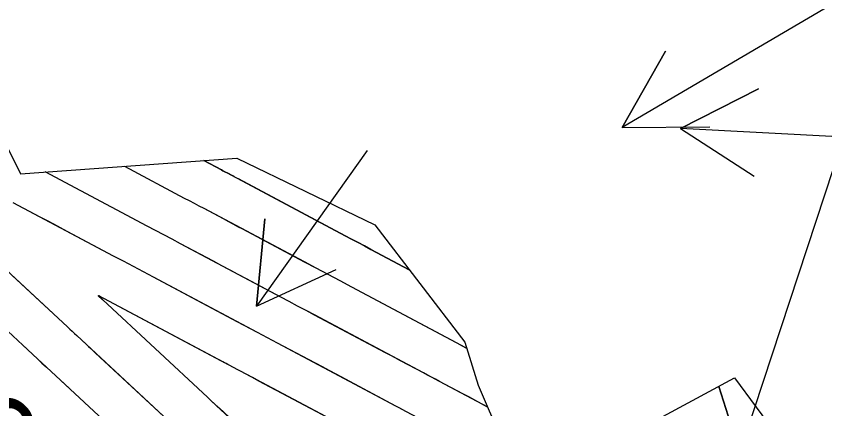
# Model space of a CAD drawing. Extents: x 954385 to 988206, y 1868364 to 1924553.
# Drawn here: x 955633.1 to 955688.5, y 1923201.2 to 1923228.1 of the extents above; entities that cross this region are included whole.
import ezdxf

# ---------------------------------------------------------------- set-up
doc = ezdxf.new("R2010")
doc.units = 0
for name, color, linetype in [('1', 7, 'Continuous'), ('Ex_Contour Labels', 7, 'Continuous'), ('Ex_Major Contours', 7, 'Continuous'), ('Ex_Minor Contours', 7, 'Continuous'), ('Perimeter', 7, 'Continuous'), ('Slopes', 7, 'Continuous')]:
    doc.layers.add(name, color=color, linetype=linetype)

msp = doc.modelspace()

# ---------------------------------------------------------------- linework, layer by layer
at = {"layer": '1'}
for points in [[(955628.634, 1923226.847), (955633.386, 1923217.335), (955648.197, 1923218.391), (955657.663, 1923213.832), (955663.822, 1923205.799), (955664.75, 1923202.857), (955667.884, 1923195.562), (955682.316, 1923203.353), (955685.278, 1923199.332), (955687.522, 1923194.163), (955687.662, 1923193.571), (955687.8, 1923192.922), (955688.375, 1923188.08), (955692.816, 1923178.242), (955697.03, 1923173.314), (955696.48, 1923172.724), (955696.575, 1923172.822), (955696.752, 1923172.689), (955698.696, 1923169.915), (955702.083, 1923158.969), (955703.71, 1923153.426), (955711.282, 1923154.13), (955717.119, 1923145.758)], [(955640.515, 1923217.843), (955644.609, 1923215.672), (955644.941, 1923215.496), (955645.273, 1923215.319), (955645.605, 1923215.143), (955645.938, 1923214.967), (955652.815, 1923211.314), (955653.629, 1923210.881), (955654.443, 1923210.449), (955655.257, 1923210.016), (955656.071, 1923209.584), (955663.578, 1923205.594), (955663.949, 1923205.398)], [(955645.949, 1923218.231), (955647.147, 1923217.596), (955647.244, 1923217.544), (955647.341, 1923217.493), (955647.439, 1923217.441), (955647.536, 1923217.389), (955655.634, 1923213.088), (955656.072, 1923212.855), (955656.511, 1923212.622), (955656.95, 1923212.389), (955657.389, 1923212.156), (955660.021, 1923210.757)], [(955665.395, 1923201.357), (955662.095, 1923203.111), (955661.543, 1923203.404), (955660.991, 1923203.697), (955653.532, 1923207.661), (955652.953, 1923207.968), (955652.374, 1923208.276), (955651.796, 1923208.583), (955651.217, 1923208.891), (955644.339, 1923212.544), (955643.772, 1923212.845), (955643.205, 1923213.146), (955642.637, 1923213.447), (955642.07, 1923213.749), (955635.081, 1923217.456)], [(955667.216, 1923197.118), (955659.837, 1923201.039), (955659.294, 1923201.327), (955659.113, 1923201.423), (955650.994, 1923205.737), (955650.65, 1923205.92), (955650.306, 1923206.103), (955649.962, 1923206.286), (955649.618, 1923206.468), (955642.505, 1923210.247), (955641.821, 1923210.61), (955641.136, 1923210.973), (955640.452, 1923211.336), (955639.768, 1923211.7), (955632.887, 1923215.349)], [(955629.785, 1923213.166), (955636.606, 1923206.841), (955636.764, 1923206.694), (955636.923, 1923206.547), (955637.082, 1923206.4), (955637.241, 1923206.252), (955643.831, 1923200.134)], [(955657.234, 1923199.149), (955648.456, 1923203.814), (955648.238, 1923203.93), (955648.02, 1923204.045), (955639.093, 1923208.787), (955638.944, 1923208.866), (955638.757, 1923208.966), (955638.729, 1923208.979), (955638.718, 1923208.98), (955638.723, 1923208.97), (955638.745, 1923208.949), (955638.997, 1923208.715), (955639.015, 1923208.698), (955646.188, 1923202.04), (955646.321, 1923201.916), (955646.454, 1923201.792), (955653.583, 1923195.172)], [(955640.039, 1923199.561), (955635.484, 1923203.79), (955635.169, 1923204.082), (955634.855, 1923204.374), (955634.54, 1923204.666), (955634.225, 1923204.957), (955631.465, 1923207.517)], [(955681.224, 1923202.763), (955682.189, 1923199.74), (955682.343, 1923199.234), (955682.48, 1923198.724), (955682.602, 1923198.21), (955682.708, 1923197.693), (955683.242, 1923194.88), (955683.295, 1923194.679), (955683.377, 1923194.492), (955683.486, 1923194.319), (955683.623, 1923194.162), (955684.392, 1923193.4), (955684.457, 1923193.328), (955684.514, 1923193.252), (955684.563, 1923193.169), (955684.603, 1923193.082), (955684.775, 1923192.658), (955684.798, 1923192.598), (955684.819, 1923192.538), (955684.837, 1923192.478), (955684.854, 1923192.416), (955686.488, 1923185.902), (955689.15, 1923175.29)]]:
    msp.add_lwpolyline(points, dxfattribs=at)
at = {"layer": 'Ex_Major Contours'}
msp.add_lwpolyline([(955660.021, 1923210.757), (955657.388, 1923212.155), (955656.95, 1923212.388), (955656.511, 1923212.622), (955656.072, 1923212.855), (955655.633, 1923213.088), (955648.314, 1923216.975), (955648.216, 1923217.026), (955648.119, 1923217.078), (955648.022, 1923217.13), (955647.925, 1923217.181), (955647.535, 1923217.388), (955647.438, 1923217.44), (955647.341, 1923217.492), (955647.244, 1923217.543), (955647.146, 1923217.595), (955645.948, 1923218.231)], dxfattribs=at)
at = {"layer": 'Ex_Minor Contours'}
for points in [[(955640.514, 1923217.843), (955644.608, 1923215.672), (955644.941, 1923215.495), (955645.273, 1923215.319), (955645.605, 1923215.142), (955645.937, 1923214.966), (955647.266, 1923214.259), (955647.599, 1923214.083), (955647.931, 1923213.906), (955648.263, 1923213.73), (955648.595, 1923213.553), (955652.814, 1923211.313), (955653.628, 1923210.881), (955654.442, 1923210.448), (955655.256, 1923210.016), (955656.07, 1923209.584), (955663.283, 1923205.752), (955663.644, 1923205.56), (955663.949, 1923205.398)], [(955665.393, 1923201.358), (955664.095, 1923202.048), (955663.961, 1923202.119), (955663.794, 1923202.208), (955663.693, 1923202.261), (955662.097, 1923203.109), (955661.82, 1923203.257), (955661.543, 1923203.404), (955661.265, 1923203.551), (955660.988, 1923203.699), (955659.417, 1923204.533), (955659.063, 1923204.722), (955658.708, 1923204.91), (955658.354, 1923205.098), (955658, 1923205.286), (955653.531, 1923207.66), (955652.953, 1923207.968), (955652.374, 1923208.275), (955651.795, 1923208.583), (955651.216, 1923208.89), (955648.877, 1923210.132), (955648.31, 1923210.433), (955647.743, 1923210.735), (955647.175, 1923211.036), (955646.608, 1923211.338), (955644.339, 1923212.543), (955643.772, 1923212.845), (955643.205, 1923213.146), (955642.638, 1923213.447), (955642.07, 1923213.748), (955635.081, 1923217.456)], [(955659.474, 1923201.231), (955659.292, 1923201.327), (955659.111, 1923201.424), (955655.009, 1923203.603), (955654.538, 1923203.853), (955654.068, 1923204.103), (955653.598, 1923204.353), (955653.127, 1923204.603), (955650.993, 1923205.737), (955650.649, 1923205.92), (955650.305, 1923206.102), (955649.961, 1923206.285), (955649.618, 1923206.467), (955648.242, 1923207.198), (955647.898, 1923207.38), (955647.554, 1923207.563), (955647.211, 1923207.746), (955646.867, 1923207.929), (955642.506, 1923210.246), (955641.821, 1923210.61), (955641.137, 1923210.974), (955640.453, 1923211.337), (955639.768, 1923211.7), (955636.585, 1923213.389), (955636.123, 1923213.634), (955635.661, 1923213.879), (955635.199, 1923214.124), (955634.736, 1923214.369), (955632.888, 1923215.35)], [(955630.564, 1923212.441), (955636.605, 1923206.84), (955636.764, 1923206.693), (955636.923, 1923206.546), (955637.081, 1923206.399), (955637.24, 1923206.251), (955637.875, 1923205.662), (955638.034, 1923205.514), (955638.193, 1923205.367), (955638.351, 1923205.22), (955638.51, 1923205.072), (955643.832, 1923200.135)], [(955657.233, 1923199.149), (955649.725, 1923203.138), (955649.279, 1923203.376), (955648.454, 1923203.814), (955648.237, 1923203.929), (955648.019, 1923204.045), (955647.584, 1923204.276), (955647.475, 1923204.334), (955647.366, 1923204.391), (955647.257, 1923204.449), (955647.149, 1923204.507), (955639.095, 1923208.788), (955639.044, 1923208.815), (955638.75, 1923208.971), (955638.722, 1923208.984), (955638.711, 1923208.986), (955638.716, 1923208.975), (955638.738, 1923208.953), (955638.991, 1923208.719), (955639.02, 1923208.691), (955646.188, 1923202.041), (955646.321, 1923201.917), (955646.455, 1923201.793), (955646.921, 1923201.36), (955646.988, 1923201.298), (955653.584, 1923195.172)], [(955633.491, 1923205.637), (955634.225, 1923204.957), (955634.54, 1923204.665), (955634.854, 1923204.373), (955635.169, 1923204.081), (955635.483, 1923203.789), (955636.742, 1923202.621), (955636.754, 1923202.61)], [(955682.189, 1923199.74), (955681.223, 1923202.763)]]:
    msp.add_lwpolyline(points, dxfattribs=at)
at = {"layer": 'Perimeter'}
msp.add_lwpolyline([(955628.634, 1923226.847), (955633.386, 1923217.335), (955648.197, 1923218.391), (955657.663, 1923213.832), (955663.822, 1923205.799), (955664.754, 1923202.846), (955667.884, 1923195.562), (955682.316, 1923203.353), (955685.278, 1923199.332), (955687.522, 1923194.163), (955687.662, 1923193.571), (955687.8, 1923192.922), (955688.375, 1923188.08), (955692.816, 1923178.242), (955697.03, 1923173.314), (955696.48, 1923172.724), (955696.575, 1923172.822), (955696.752, 1923172.689), (955698.696, 1923169.915), (955702.083, 1923158.969), (955703.71, 1923153.426), (955711.282, 1923154.13), (955717.119, 1923145.758)], dxfattribs=at)
at = {"layer": 'Slopes'}
for points in [[(955607.131, 1922968.928), (955707.187, 1923272.643), (955708.411, 1923266.77), (955707.187, 1923272.643), (955702.712, 1923268.647)], [(955757.131, 1923268.928), (955674.607, 1923220.502), (955677.57, 1923225.719), (955674.607, 1923220.502), (955680.607, 1923220.544)], [(955707.131, 1923218.928), (955678.613, 1923220.433), (955683.96, 1923223.155), (955678.613, 1923220.433), (955683.644, 1923217.163)], [(955657.131, 1923218.928), (955649.566, 1923208.268), (955650.126, 1923214.241), (955649.566, 1923208.268), (955655.02, 1923210.769)]]:
    msp.add_lwpolyline(points, dxfattribs=at)

# ---------------------------------------------------------------- texts
at = {"layer": '1'}
msp.add_text('565', height=6, rotation=137.143, dxfattribs=at).set_placement((955638.622, 1923196.784))
at = {"layer": 'Ex_Contour Labels'}
msp.add_text('565', height=6, rotation=137.1448, dxfattribs=at).set_placement((955638.598, 1923196.807))

doc.saveas('drawing.dxf')
